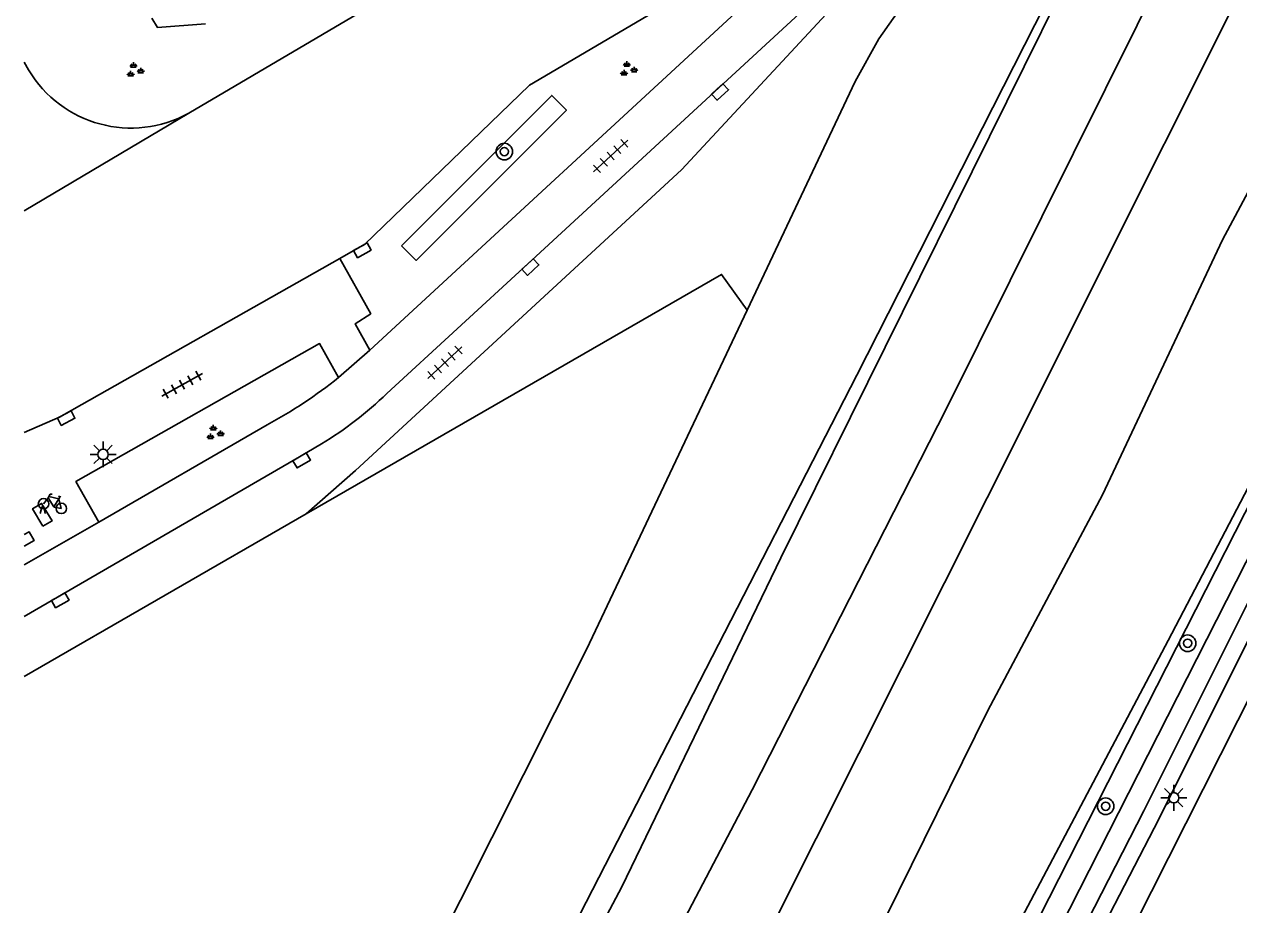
# Model space of a CAD drawing. Extents: x 135999 to 138000, y 396000 to 398501.
# Drawn here: x 136000 to 136058.7, y 397354.4 to 397396.9 of the extents above; entities that cross this region are included whole.
import ezdxf

# ---------------------------------------------------------------- set-up
doc = ezdxf.new("R2010")
doc.units = 0
for name, color, linetype in [('gg-afsc-erfafscheiding', 7, 'Continuous'), ('gg-aspt-spoorlijn', 7, 'Continuous'), ('gg-knt-verharding', 7, 'Continuous'), ('gg-knt-verharding nz', 7, 'Continuous'), ('gt-grn-groengrens', 7, 'Continuous'), ('gt-symb-boom', 7, 'Continuous'), ('gt-symb-fietsenrek', 7, 'Continuous'), ('gt-symb-groenvak', 7, 'Continuous'), ('gt-symb-kolk', 7, 'Continuous'), ('gt-symb-lichtmast', 7, 'Continuous'), ('gt-symb-tegel verharding', 7, 'Continuous'), ('gx-grn-maaiveld', 7, 'Continuous')]:
    doc.layers.add(name, color=color, linetype=linetype)

# ---------------------------------------------------------------- blocks, each defined once
blk = doc.blocks.new('gt0-BOOM')
at = {"layer": 'gt-symb-boom'}
for radius in [0.4, 0.2]:
    blk.add_circle((0, 0), radius, dxfattribs=at)
blk = doc.blocks.new('gt0-LMAST')
at = {"layer": 'gt-symb-lichtmast'}
for p, q in [((-0.005, 0.246), (-0.005, 0.621)), ((-0.182, 0.173), (-0.447, 0.438)), ((0.172, 0.173), (0.437, 0.438)), ((-0.255, -0.004), (-0.63, -0.004)), ((-0.182, -0.181), (-0.447, -0.446)), ((-0.005, -0.254), (-0.005, -0.629)), ((0.437, -0.446), (0.172, -0.181)), ((0.245, -0.004), (0.62, -0.004))]:
    blk.add_line(p, q, dxfattribs=at)
blk.add_circle((-0.005, -0.004), 0.25, dxfattribs=at)
blk = doc.blocks.new('gt0-TEG1')
at = {"layer": 'gt-symb-tegel verharding'}
for p, q in [((-1.125, 0), (1.125, 0)), ((-0.9, -0.25), (-0.9, 0.25)), ((-0.45, -0.25), (-0.45, 0.25)), ((0, -0.25), (0, 0.25)), ((0.45, -0.25), (0.45, 0.25)), ((0.9, -0.25), (0.9, 0.25))]:
    blk.add_line(p, q, dxfattribs=at)
blk = doc.blocks.new('gt0-KOLK')
at = {"layer": 'gt-symb-kolk'}
blk.add_lwpolyline([(0, 0), (0.375, 0), (0.375, 0.4), (-0.375, 0.4), (-0.375, 0), (0, 0)], dxfattribs=at)
blk = doc.blocks.new('gt0-GRVAK')
at = {"layer": 'gt-symb-groenvak'}
for p, q in [((-0.11, 0.189), (-0.228, 0.24)), ((-0.182, 0.153), (0.088, 0.153)), ((-0.091, 0.211), (-0.156, 0.322)), ((-0.047, 0.214), (-0.047, 0.393)), ((-0.004, 0.211), (0.061, 0.322)), ((0.015, 0.189), (0.133, 0.24)), ((0.262, -0.052), (0.197, 0.059)), ((0.305, -0.049), (0.305, 0.13)), ((0.349, -0.052), (0.414, 0.059)), ((-0.245, -0.228), (-0.363, -0.177)), ((-0.318, -0.264), (-0.047, -0.264)), ((-0.226, -0.206), (-0.291, -0.095)), ((-0.183, -0.203), (-0.183, -0.024)), ((-0.139, -0.206), (-0.074, -0.095)), ((-0.12, -0.228), (-0.002, -0.177)), ((0.243, -0.074), (0.125, -0.023)), ((0.17, -0.11), (0.441, -0.11)), ((0.368, -0.074), (0.486, -0.023))]:
    blk.add_line(p, q, dxfattribs=at)
blk = doc.blocks.new('gt0-FREK')
at = {"layer": 'gt-symb-fietsenrek'}
for p, q in [((0.259, 0.762), (0.294, 0.823)), ((0.54, 0.335), (0.259, 0.762)), ((0.294, 0.823), (0.767, 0.714)), ((0.767, 0.714), (0.54, 0.335)), ((0.757, 0.841), (0.866, 0.816)), ((0.767, 0.714), (0.84, 0.822)), ((0.895, 0.252), (0.767, 0.714))]:
    blk.add_line(p, q, dxfattribs=at)
for points in [[(0.036, 0.476), (0.228, 0.708), (0.259, 0.762)], [(0.294, 0.823), (0.36, 0.937), (0.452, 0.935)], [(-0.124, 0), (-0.047, 0.312), (0.053, 0.312), (0.12, 0)], [(0.54, 0.335), (0.555, 0.305), (0.895, 0.252)]]:
    blk.add_lwpolyline(points, dxfattribs=at)
for centre in [(0.036, 0.476), (0.895, 0.252)]:
    blk.add_circle(centre, 0.252, dxfattribs=at)

msp = doc.modelspace()

# ---------------------------------------------------------------- linework, layer by layer
at = {"layer": 'gg-afsc-erfafscheiding'}
msp.add_line((136000, 397365.443), (136013.62, 397373.288), dxfattribs=at)
for points in [[(136034.915, 397383.125), (136040.139, 397394.158), (136041.281, 397396.216), (136044.621, 397400.983), (136046.233, 397402.786), (136047.93, 397404.329), (136048.285, 397404.881), (136050.6, 397406.625)], [(136013.62, 397373.288), (136033.682, 397384.842), (136034.915, 397383.125)], [(136034.915, 397383.125), (136027.158, 397366.744), (136019.544, 397351.604), (136018.951, 397350.802), (136018.676, 397349.975), (136018.647, 397349.144), (136019.296, 397348.802), (136010.561, 397333.74), (136010.977, 397333.473), (136003.098, 397320.715)]]:
    msp.add_lwpolyline(points, dxfattribs=at)
at = {"layer": 'gg-aspt-spoorlijn'}
for points in [[(136000, 397287.986), (136005.301, 397296.525), (136012.186, 397308.149), (136017.548, 397317.612), (136023.658, 397328.881), (136027.925, 397337.072), (136046.516, 397374.06), (136063.621, 397408.258)], [(136000, 397297.747), (136003.365, 397302.877), (136011.344, 397316.21), (136026.123, 397342.767), (136035.159, 397359.963), (136044.562, 397378.398), (136058.337, 397406.12)]]:
    msp.add_lwpolyline(points, dxfattribs=at)
at = {"layer": 'gg-knt-verharding'}
for p, q in [((136034.114, 397408.045), (136007.949, 397392.636)), ((136041.407, 397403.997), (136016.686, 397381.184)), ((136000, 397395.092), (136000.21, 397394.729)), ((136000, 397387.922), (136007.949, 397392.636)), ((136003.602, 397372.886), (136011.727, 397377.588))]:
    msp.add_line(p, q, dxfattribs=at)
for points in [[(136015.236, 397385.619), (136016.229, 397386.182), (136016.412, 397386.276), (136024.407, 397393.98), (136041.407, 397403.997)], [(136041.76, 397401.439), (136042.122, 397401.057), (136031.738, 397389.898), (136015.992, 397375.377), (136013.62, 397373.288)], [(136041.76, 397401.439), (136024.309, 397385.347), (136017.511, 397379.096)], [(136027.859, 397301.946), (136030.25, 397307.15), (136070.29, 397386.42)], [(136000, 397377.207), (136001.725, 397377.974), (136001.929, 397378.082), (136015.236, 397385.619)], [(136016.686, 397381.184), (136015.987, 397382.465), (136016.734, 397382.948), (136015.236, 397385.619)], [(136015.184, 397379.868), (136014.262, 397381.508), (136002.497, 397374.843), (136003.602, 397372.886)], [(136000, 397368.339), (136013.298, 397376.036), (136014.354, 397376.665)]]:
    msp.add_lwpolyline(points, dxfattribs=at)
for centre, radius, start, end in [((136005.153, 397397.65), 5.741, 210.58571, 299.14725), ((136000.664, 397398.123), 23.326, 298.31337, 308.49884), ((136005.106, 397391.94), 17.857, 301.19178, 314.00326)]:
    msp.add_arc(centre, radius, start, end, dxfattribs=at)
at = {"layer": 'gg-knt-verharding nz'}
for p, q in [((136015.184, 397379.868), (136016.686, 397381.184)), ((136000, 397370.823), (136003.602, 397372.886))]:
    msp.add_line(p, q, dxfattribs=at)
for points in [[(136000.902, 397372.69), (136001.34, 397372.945), (136000.838, 397373.788), (136000.4, 397373.533), (136000.902, 397372.69)], [(136000, 397372.291), (136000.233, 397372.426), (136000.473, 397371.994), (136000, 397371.719)]]:
    msp.add_lwpolyline(points, dxfattribs=at)
at = {"layer": 'gt-grn-groengrens'}
for points in [[(136006.159, 397397.218), (136006.435, 397396.764), (136008.753, 397396.941)], [(136018.221, 397386.231), (136025.478, 397393.489), (136026.188, 397392.779), (136018.931, 397385.521), (136018.221, 397386.231)]]:
    msp.add_lwpolyline(points, dxfattribs=at)
at = {"layer": 'gx-grn-maaiveld'}
for points in [[(136000, 397280.016), (136004.308, 397286.398), (136012.175, 397298.359), (136023.006, 397317.442), (136035.527, 397341.166), (136039.167, 397348.868), (136046.543, 397363.798), (136052.076, 397374.204), (136057.876, 397386.511), (136065.427, 397400.649), (136065.92, 397402.131), (136065.849, 397403.166), (136067.45, 397406.268)], [(136051.346, 397401.882), (136051.666, 397401.687), (136036.545, 397371.164), (136028.861, 397355.283), (136026.271, 397350.387), (136023.633, 397346.987), (136022.983, 397345.864), (136021.403, 397341.6), (136007.691, 397316.58), (136001.642, 397306.654), (136000.099, 397305.21), (136000, 397305.032)], [(136000, 397306.824), (136000.383, 397307.399), (136007.78, 397318.157), (136018.214, 397336.945), (136024.398, 397349.211), (136040.219, 397379.988), (136051.346, 397401.882)], [(136000, 397269.991), (136001.062, 397271.526), (136007.077, 397280.739), (136013.827, 397291.41), (136024.513, 397309.013), (136055.246, 397367.173), (136066.475, 397388.62)], [(136023.469, 397297.011), (136023.077, 397296.771), (136022.679, 397296.723), (136022.157, 397296.856), (136021.614, 397297.18), (136021.208, 397297.649), (136020.895, 397298.284), (136020.724, 397299.032), (136021.231, 397300.473), (136025.855, 397308.282), (136063.696, 397382.619), (136064.652, 397384.256), (136065.374, 397385.07), (136065.824, 397385.261), (136066.42, 397385.164), (136066.923, 397384.799), (136067.412, 397384.162)], [(136067.412, 397384.162), (136067.409, 397383.871), (136067.142, 397383.227), (136054.824, 397358.579), (136044.779, 397339.214), (136036.778, 397323.19), (136030.256, 397310.38), (136023.785, 397297.355)], [(136026.833, 397307.738), (136064.692, 397382.113), (136065.435, 397383.509), (136065.666, 397383.738), (136065.921, 397383.805), (136066.252, 397383.423), (136066.101, 397382.992), (136054.079, 397358.956), (136040.427, 397332.31), (136027.792, 397307.224), (136023.017, 397298.819), (136022.709, 397298.41), (136022.254, 397298.189), (136021.991, 397298.33), (136021.742, 397298.659), (136021.901, 397299.11), (136026.833, 397307.738)]]:
    msp.add_lwpolyline(points, dxfattribs=at)

# ---------------------------------------------------------------- block references
at = {"layer": 'gt-symb-boom'}
for p in [(136023.188, 397390.774), (136056.193, 397367.041), (136052.232, 397359.172)]:
    msp.add_blockref('gt0-BOOM', p, dxfattribs=at)
at = {"layer": 'gt-symb-fietsenrek'}
msp.add_blockref('gt0-FREK', (136000.894, 397373.298), dxfattribs=at)
at = {"layer": 'gt-symb-groenvak'}
for p in [(136029.152, 397394.739), (136005.32, 397394.693), (136009.177, 397377.186)]:
    msp.add_blockref('gt0-GRVAK', p, dxfattribs=at)
at = {"layer": 'gt-symb-kolk'}
for p, rotation in [((136033.469, 397393.798), -137.39100385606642), ((136016.229, 397386.182), -150.46121774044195), ((136024.309, 397385.347), -137.31004222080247), ((136001.929, 397378.082), -152.02527007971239), ((136013.298, 397376.036), -149.20328608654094), ((136001.636, 397369.286), -149.94967670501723)]:
    msp.add_blockref('gt0-KOLK', p, dxfattribs=dict(at, rotation=rotation))
at = {"layer": 'gt-symb-lichtmast'}
for p in [(136003.81, 397376.162), (136055.53, 397359.583)]:
    msp.add_blockref('gt0-LMAST', p, dxfattribs=at)
at = {"layer": 'gt-symb-tegel verharding'}
for p, rotation in [((136028.323, 397390.558), 43.05576962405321), ((136020.315, 397380.587), 42.97482613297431), ((136007.621, 397379.52), 28.998977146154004)]:
    msp.add_blockref('gt0-TEG1', p, dxfattribs=dict(at, rotation=rotation))

doc.saveas('drawing.dxf')
